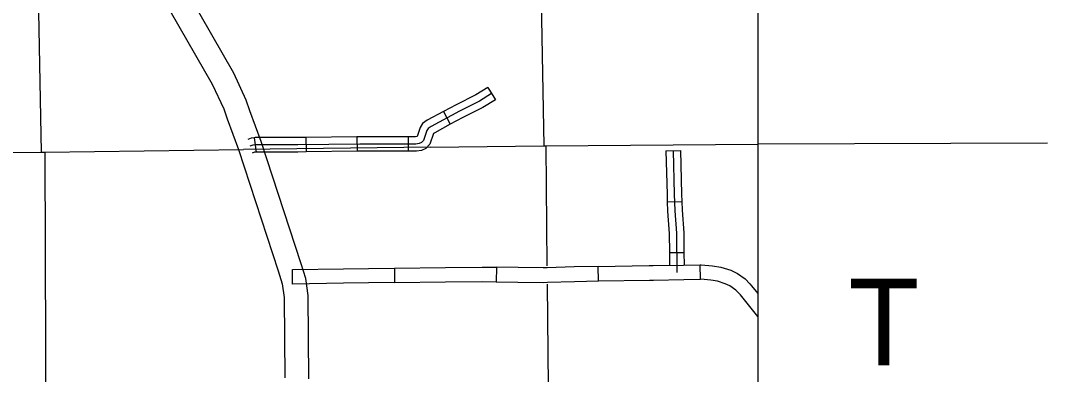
# Model space of a CAD drawing. Extents: x 1374139 to 1377472, y 1168351 to 1170484.
# Drawn here: x 1376444.7 to 1376657.4, y 1169360.9 to 1169434.3 of the extents above; entities that cross this region are included whole.
import ezdxf

# ---------------------------------------------------------------- set-up
doc = ezdxf.new("R2010")
doc.units = 0
for name, color, linetype in [('14', 7, 'Continuous'), ('26', 7, 'Continuous'), ('Default', 7, 'Continuous')]:
    doc.layers.add(name, color=color, linetype=linetype)

msp = doc.modelspace()

# ---------------------------------------------------------------- linework, layer by layer
at = {"layer": '14'}
msp.add_line((1376657.43, 1169408.84), (1376597.43, 1169408.6), dxfattribs=at)
at = {"layer": '26'}
msp.add_lwpolyline([(1375090, 1169579.43), (1376597.43, 1169579.43), (1376597.43, 1168653.79), (1375090, 1168653.79)], close=True, dxfattribs=at)
at = {"layer": 'Default'}
for p, q in [((1376541.5, 1169420.37), (1376543.04, 1169417.8)), ((1376532.28, 1169415.37), (1376533.7, 1169412.73)), ((1376493.05, 1169409.94), (1376493.48, 1169406.97)), ((1376503.8, 1169410), (1376503.84, 1169407)), ((1376514.36, 1169410.13), (1376514.4, 1169407.13)), ((1376524.94, 1169410.14), (1376524.94, 1169407.14)), ((1376529.6, 1169407.98), (1376490.85, 1169407.48)), ((1376578.39, 1169407.21), (1376581.39, 1169407.28)), ((1376578.66, 1169396.63), (1376581.66, 1169396.75)), ((1376579.11, 1169386.13), (1376582.11, 1169386.16)), ((1376585.51, 1169380.61), (1376585.46, 1169383.61)), ((1376501.04, 1169379.62), (1376500.99, 1169382.62)), ((1376522.12, 1169382.92), (1376522.15, 1169379.92)), ((1376543.28, 1169383.08), (1376543.23, 1169380.08)), ((1376564.4, 1169380.25), (1376564.34, 1169383.25)), ((1376593.8, 1169377.38), (1376593.8, 1169377.38))]:
    msp.add_line(p, q, dxfattribs=at)
for points in [[(1376552.07, 1169514.76), (1376552.58, 1169434.59), (1376553.05, 1169408.28)], [(1376447.61, 1169506.27), (1376447.68, 1169505.29), (1376448.17, 1169501.97), (1376449.18, 1169496.35), (1376455.82, 1169471.1), (1376456.8, 1169468.28), (1376458.64, 1169464.79), (1376468.72, 1169448.41), (1376484.39, 1169421.08), (1376486.77, 1169415.91), (1376487.45, 1169413.88), (1376489.8, 1169407.5), (1376498.05, 1169382.32), (1376498.84, 1169379.65), (1376499.27, 1169376.85), (1376499.4, 1169360.18)], [(1376504.4, 1169359.99), (1376504.27, 1169377.25), (1376503.74, 1169380.75), (1376502.82, 1169383.82), (1376494.52, 1169409.14), (1376492.17, 1169415.53), (1376491.42, 1169417.76), (1376488.84, 1169423.37), (1376473.02, 1169450.97), (1376462.99, 1169467.27), (1376461.4, 1169470.28), (1376460.61, 1169472.56), (1376454.07, 1169497.43), (1376453.11, 1169502.78), (1376452.65, 1169505.85), (1376452.59, 1169506.66)], [(1376447.94, 1169457.98), (1376448.91, 1169406.94)], [(1376541.5, 1169420.37), (1376538.99, 1169418.87), (1376534.89, 1169416.77), (1376532.28, 1169415.37)], [(1376542.27, 1169419.09), (1376539.72, 1169417.55), (1376535.58, 1169415.45), (1376529.71, 1169412.29), (1376529.1, 1169411.88), (1376528.86, 1169411.43), (1376528.13, 1169409.41), (1376527.73, 1169408.96), (1376527.28, 1169408.76), (1376526.59, 1169408.64), (1376514.97, 1169408.64), (1376502.09, 1169408.48), (1376493.38, 1169408.48), (1376492.81, 1169408.39), (1376492.2, 1169408.19)], [(1376543.04, 1169417.8), (1376540.44, 1169416.24), (1376536.28, 1169414.12), (1376533.7, 1169412.73)], [(1376532.28, 1169415.37), (1376528.94, 1169413.57), (1376527.96, 1169412.92), (1376527.49, 1169412.05), (1376526.82, 1169410.2), (1376526.46, 1169410.14), (1376524.94, 1169410.14)], [(1376533.7, 1169412.73), (1376530.48, 1169411), (1376530.24, 1169410.84), (1376530.23, 1169410.82), (1376529.44, 1169408.62), (1376528.63, 1169407.72), (1376527.73, 1169407.32), (1376526.72, 1169407.14), (1376524.94, 1169407.14)], [(1376493.05, 1169409.94), (1376492.47, 1169409.86), (1376491.73, 1169409.61)], [(1376503.8, 1169410), (1376502.08, 1169409.98), (1376493.27, 1169409.98), (1376493.05, 1169409.94)], [(1376514.36, 1169410.13), (1376503.8, 1169410)], [(1376524.94, 1169410.14), (1376514.96, 1169410.14), (1376514.36, 1169410.13)], [(1376431.97, 1169406.86), (1376448.91, 1169406.94), (1376449.67, 1169406.95), (1376490.85, 1169407.48)], [(1376449.67, 1169406.95), (1376450.02, 1169305.08)], [(1376493.48, 1169406.97), (1376493.16, 1169406.93), (1376492.68, 1169406.77)], [(1376503.84, 1169407), (1376502.09, 1169406.98), (1376493.49, 1169406.98), (1376493.47, 1169406.97)], [(1376514.4, 1169407.13), (1376503.84, 1169407)], [(1376524.94, 1169407.14), (1376514.98, 1169407.14), (1376514.4, 1169407.13)], [(1376529.6, 1169407.98), (1376553.05, 1169408.28), (1376553.49, 1169408.29), (1376597.43, 1169408.6)], [(1376553.49, 1169408.29), (1376553.73, 1169383.39)], [(1376578.39, 1169407.21), (1376578.6, 1169398.18), (1376578.66, 1169396.63)], [(1376579.89, 1169407.25), (1376580.1, 1169398.22), (1376580.23, 1169394.82), (1376580.57, 1169390.18), (1376580.66, 1169382.04)], [(1376581.39, 1169407.28), (1376581.6, 1169398.27), (1376581.66, 1169396.75)], [(1376578.66, 1169396.63), (1376578.73, 1169394.74), (1376579.07, 1169390.12), (1376579.11, 1169386.13)], [(1376581.66, 1169396.75), (1376581.73, 1169394.9), (1376582.07, 1169390.24), (1376582.11, 1169386.16)], [(1376579.11, 1169386.13), (1376579.14, 1169383.51)], [(1376582.11, 1169386.16), (1376582.14, 1169383.56)], [(1376564.34, 1169383.25), (1376574.9, 1169383.44)], [(1376574.9, 1169383.44), (1376575.73, 1169383.45), (1376582.02, 1169383.56), (1376585.46, 1169383.61)], [(1376585.46, 1169383.61), (1376585.71, 1169383.62), (1376588.05, 1169383.42), (1376589.78, 1169383.12), (1376591.79, 1169382.48), (1376593.19, 1169381.81), (1376594.76, 1169380.66), (1376595.79, 1169379.68), (1376596.13, 1169379.26)], [(1376500.99, 1169382.62), (1376511.55, 1169382.78)], [(1376511.55, 1169382.78), (1376516.74, 1169382.86), (1376522.12, 1169382.92)], [(1376522.12, 1169382.92), (1376532.68, 1169383.04)], [(1376532.68, 1169383.04), (1376540.33, 1169383.13), (1376543.28, 1169383.08)], [(1376553.77, 1169382.99), (1376552.94, 1169382.96), (1376547.73, 1169383.02), (1376543.28, 1169383.08)], [(1376564.34, 1169383.25), (1376559.38, 1169383.15), (1376553.77, 1169382.99)], [(1376511.6, 1169379.78), (1376501.04, 1169379.62)], [(1376522.15, 1169379.92), (1376516.78, 1169379.86), (1376511.6, 1169379.78)], [(1376522.15, 1169379.92), (1376532.71, 1169380.04)], [(1376532.71, 1169380.04), (1376540.33, 1169380.13), (1376543.23, 1169380.08)], [(1376543.23, 1169380.08), (1376547.69, 1169380.02), (1376552.97, 1169379.96), (1376553.86, 1169379.99)], [(1376553.76, 1169379.58), (1376554.51, 1169301.83)], [(1376553.86, 1169379.99), (1376559.45, 1169380.16), (1376564.4, 1169380.25)], [(1376564.4, 1169380.25), (1376574.95, 1169380.44)], [(1376574.95, 1169380.44), (1376575.79, 1169380.45), (1376582.07, 1169380.56), (1376585.51, 1169380.61)], [(1376593.8, 1169377.38), (1376593.58, 1169377.64), (1376592.83, 1169378.35), (1376591.64, 1169379.23), (1376590.68, 1169379.69), (1376589.07, 1169380.19), (1376587.66, 1169380.44), (1376585.6, 1169380.62), (1376585.51, 1169380.61)], [(1376596.13, 1169379.26), (1376597.43, 1169377.65)], [(1376597.43, 1169372.86), (1376593.8, 1169377.38)]]:
    msp.add_lwpolyline(points, dxfattribs=at)

# ---------------------------------------------------------------- texts
msp.add_text('T', height=18, dxfattribs=at).set_placement((1376616.17, 1169362.75))

doc.saveas('drawing.dxf')
